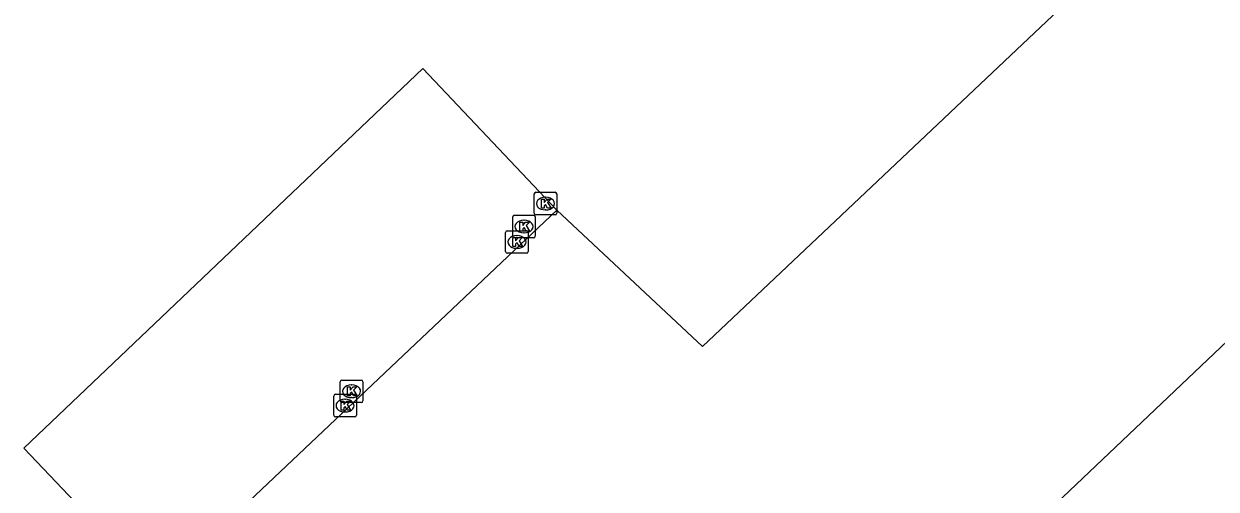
# Model space of a CAD drawing. Extents: x 156141 to 158132, y 385651 to 388399.
# Drawn here: x 156570 to 156622.8, y 388065.7 to 388086.3 of the extents above; entities that cross this region are included whole.
import ezdxf

# ---------------------------------------------------------------- set-up
doc = ezdxf.new("R2010")
doc.units = 0
for name, color, linetype in [('IMGEO_Grasland_agrarisch', 7, 'Continuous'), ('IMGEO_Kolk', 7, 'Continuous'), ('IMGEO_Rijbaan_lokaal_gesloten', 7, 'Continuous')]:
    doc.layers.add(name, color=color, linetype=linetype)

msp = doc.modelspace()

# ---------------------------------------------------------------- linework, layer by layer
at = {"layer": 'IMGEO_Grasland_agrarisch'}
msp.add_lwpolyline([(156575.7, 388061.475), (156570.002, 388067.473), (156587.669, 388084.268), (156593.592, 388078.004)], dxfattribs=at)
at = {"layer": 'IMGEO_Kolk'}
for p, q in [((156592.594, 388077.869), (156592.594, 388078.721)), ((156592.669, 388078.795), (156593.521, 388078.795)), ((156593.082, 388078.575), (156593.107, 388078.575)), ((156593.595, 388078.721), (156593.595, 388077.869)), ((156591.718, 388077.777), (156592.57, 388077.777)), ((156593.521, 388077.795), (156592.669, 388077.795)), ((156593.105, 388078.015), (156593.08, 388078.015)), ((156591.643, 388076.851), (156591.643, 388077.703)), ((156592.131, 388077.557), (156592.156, 388077.557)), ((156592.644, 388077.703), (156592.644, 388076.851)), ((156591.33, 388076.168), (156591.33, 388077.02)), ((156591.405, 388077.094), (156592.257, 388077.094)), ((156592.57, 388076.777), (156591.718, 388076.777)), ((156591.818, 388076.874), (156591.843, 388076.874)), ((156592.154, 388076.997), (156592.129, 388076.997)), ((156592.331, 388077.02), (156592.331, 388076.168)), ((156591.841, 388076.314), (156591.816, 388076.314)), ((156592.257, 388076.094), (156591.405, 388076.094)), ((156584.009, 388069.557), (156584.009, 388070.409)), ((156584.084, 388070.483), (156584.936, 388070.483)), ((156585.01, 388070.409), (156585.01, 388069.557)), ((156583.797, 388069.849), (156584.649, 388069.849)), ((156584.497, 388070.263), (156584.522, 388070.263)), ((156583.722, 388068.923), (156583.722, 388069.775)), ((156584.936, 388069.483), (156584.084, 388069.483)), ((156584.21, 388069.629), (156584.235, 388069.629)), ((156584.52, 388069.703), (156584.495, 388069.703)), ((156584.723, 388069.775), (156584.723, 388068.923)), ((156584.649, 388068.849), (156583.797, 388068.849)), ((156584.233, 388069.069), (156584.208, 388069.069))]:
    msp.add_line(p, q, dxfattribs=at)
for points in [[(156592.594, 388077.869), (156592.594, 388078.721)], [(156592.669, 388078.795), (156593.521, 388078.795)], [(156592.915, 388078.495), (156593.038, 388078.495), (156593.038, 388078.344), (156593.168, 388078.495), (156593.332, 388078.495), (156593.186, 388078.344), (156593.339, 388078.095), (156593.187, 388078.095), (156593.102, 388078.259), (156593.038, 388078.192), (156593.038, 388078.095), (156592.915, 388078.095), (156592.915, 388078.495)], [(156593.595, 388078.721), (156593.595, 388077.869)], [(156591.718, 388077.777), (156592.57, 388077.777)], [(156593.521, 388077.795), (156592.669, 388077.795)], [(156591.643, 388076.851), (156591.643, 388077.703)], [(156591.964, 388077.477), (156592.087, 388077.477), (156592.087, 388077.326), (156592.217, 388077.477), (156592.381, 388077.477), (156592.235, 388077.326), (156592.388, 388077.077), (156592.236, 388077.077), (156592.151, 388077.241), (156592.087, 388077.174), (156592.087, 388077.077), (156591.964, 388077.077), (156591.964, 388077.477)], [(156592.644, 388077.703), (156592.644, 388076.851)], [(156591.33, 388076.168), (156591.33, 388077.02)], [(156591.405, 388077.094), (156592.257, 388077.094)], [(156591.651, 388076.794), (156591.774, 388076.794), (156591.774, 388076.643), (156591.904, 388076.794), (156592.068, 388076.794), (156591.922, 388076.643), (156592.075, 388076.394), (156591.923, 388076.394), (156591.838, 388076.558), (156591.774, 388076.491), (156591.774, 388076.394), (156591.651, 388076.394), (156591.651, 388076.794)], [(156592.57, 388076.777), (156591.718, 388076.777)], [(156592.331, 388077.02), (156592.331, 388076.168)], [(156592.257, 388076.094), (156591.405, 388076.094)], [(156584.009, 388069.557), (156584.009, 388070.409)], [(156584.084, 388070.483), (156584.936, 388070.483)], [(156585.01, 388070.409), (156585.01, 388069.557)], [(156583.797, 388069.849), (156584.649, 388069.849)], [(156584.33, 388070.183), (156584.453, 388070.183), (156584.453, 388070.032), (156584.583, 388070.183), (156584.747, 388070.183), (156584.601, 388070.032), (156584.754, 388069.783), (156584.602, 388069.783), (156584.517, 388069.947), (156584.453, 388069.88), (156584.453, 388069.783), (156584.33, 388069.783), (156584.33, 388070.183)], [(156583.722, 388068.923), (156583.722, 388069.775)], [(156584.043, 388069.549), (156584.166, 388069.549), (156584.166, 388069.398), (156584.296, 388069.549), (156584.46, 388069.549), (156584.314, 388069.398), (156584.467, 388069.149), (156584.315, 388069.149), (156584.23, 388069.313), (156584.166, 388069.246), (156584.166, 388069.149), (156584.043, 388069.149), (156584.043, 388069.549)], [(156584.936, 388069.483), (156584.084, 388069.483)], [(156584.723, 388069.775), (156584.723, 388068.923)], [(156584.649, 388068.849), (156583.797, 388068.849)]]:
    msp.add_lwpolyline(points, dxfattribs=at)
for centre, start, end in [((156592.671, 388078.719), 91.552, 178.448), ((156592.671, 388078.719), 91.552, 178.448), ((156593.519, 388078.719), 1.552, 88.448), ((156593.519, 388078.719), 1.552, 88.448), ((156591.72, 388077.701), 91.552, 178.448), ((156591.72, 388077.701), 91.552, 178.448), ((156592.568, 388077.701), 1.552, 88.448), ((156592.568, 388077.701), 1.552, 88.448), ((156592.671, 388077.871), 181.552, 268.448), ((156592.671, 388077.871), 181.552, 268.448), ((156593.519, 388077.871), 271.552, 358.448), ((156593.519, 388077.871), 271.552, 358.448), ((156591.407, 388077.018), 91.552, 178.448), ((156591.407, 388077.018), 91.552, 178.448), ((156591.72, 388076.853), 181.552, 268.448), ((156591.72, 388076.853), 181.552, 268.448), ((156592.255, 388077.018), 1.552, 88.448), ((156592.255, 388077.018), 1.552, 88.448), ((156592.568, 388076.853), 271.552, 358.448), ((156592.568, 388076.853), 271.552, 358.448), ((156591.407, 388076.17), 181.552, 268.448), ((156591.407, 388076.17), 181.552, 268.448), ((156592.255, 388076.17), 271.552, 358.448), ((156592.255, 388076.17), 271.552, 358.448), ((156584.086, 388070.407), 91.552, 178.448), ((156584.086, 388070.407), 91.552, 178.448), ((156584.934, 388070.407), 1.552, 88.448), ((156584.934, 388070.407), 1.552, 88.448), ((156583.799, 388069.773), 91.552, 178.448), ((156583.799, 388069.773), 91.552, 178.448), ((156584.647, 388069.773), 1.552, 88.448), ((156584.647, 388069.773), 1.552, 88.448), ((156584.086, 388069.559), 181.552, 268.448), ((156584.086, 388069.559), 181.552, 268.448), ((156584.934, 388069.559), 271.552, 358.448), ((156584.934, 388069.559), 271.552, 358.448), ((156583.799, 388068.925), 181.552, 268.448), ((156583.799, 388068.925), 181.552, 268.448), ((156584.647, 388068.925), 271.552, 358.448), ((156584.647, 388068.925), 271.552, 358.448)]:
    msp.add_arc(centre, 0.0765, start, end, dxfattribs=at)
for centre, major_axis, ratio, start_param, end_param in [((156593.081, 388078.295), (-0.387, 0.002), 0.722429, 4.712389, 7.853982), ((156593.106, 388078.295), (-0.39, 0.002), 0.717154, 1.570796, 4.712389), ((156592.13, 388077.277), (-0.387, 0.002), 0.722429, 4.712389, 7.853982), ((156592.155, 388077.277), (-0.39, 0.002), 0.717154, 1.570796, 4.712389), ((156591.817, 388076.594), (-0.387, 0.002), 0.722429, 4.712389, 7.853982), ((156591.842, 388076.594), (-0.39, 0.002), 0.717154, 1.570796, 4.712389), ((156584.496, 388069.983), (-0.387, 0.002), 0.722429, 4.712389, 7.853982), ((156584.521, 388069.983), (-0.39, 0.002), 0.717154, 1.570796, 4.712389), ((156584.209, 388069.349), (-0.387, 0.002), 0.722429, 4.712389, 7.853982), ((156584.234, 388069.349), (-0.39, 0.002), 0.717154, 1.570796, 4.712389)]:
    msp.add_ellipse(centre, major_axis=major_axis, ratio=ratio, start_param=start_param, end_param=end_param, dxfattribs=at)
at = {"layer": 'IMGEO_Rijbaan_lokaal_gesloten'}
for points in [[(156692.7, 388148.628), (156687.199, 388154.591), (156646.005, 388115.411), (156600.051, 388071.963), (156593.592, 388078.004)], [(156606.611, 388039.666), (156598.243, 388048.443), (156691.986, 388137.462), (156700.37, 388128.807), (156606.611, 388039.666)], [(156593.592, 388078.004), (156575.901, 388061.264)]]:
    msp.add_lwpolyline(points, dxfattribs=at)

doc.saveas('drawing.dxf')
